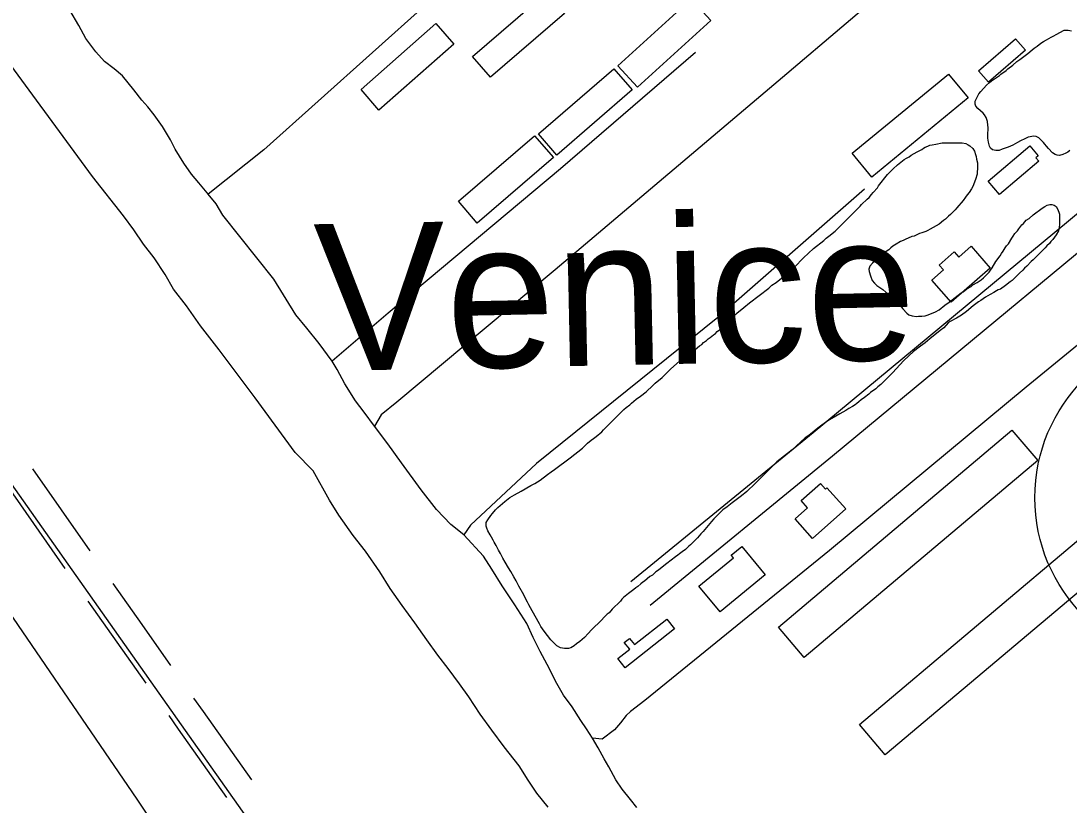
# Model space of a CAD drawing. Extents: x 3892998 to 3931244, y 278583 to 304547.
# Drawn here: x 3909005 to 3910038, y 288127 to 288901 of the extents above; entities that cross this region are included whole.
import ezdxf

# ---------------------------------------------------------------- set-up
doc = ezdxf.new("R2010")
doc.units = 0
for name, color, linetype in [('V-BLDG-OTLN', 7, 'Continuous'), ('V-LEVE-TOET', 7, 'Continuous'), ('V-RIVR-EDGE', 7, 'Continuous'), ('V-ROAD-CNTR', 7, 'Continuous'), ('V-ROAD-IDEN', 7, 'Continuous'), ('V-SITE-VEGE', 7, 'Continuous'), ('V-TOPO-GNAM-IDEN', 7, 'Continuous'), ('V-TOPO-SHOR', 7, 'Continuous')]:
    doc.layers.add(name, color=color, linetype=linetype)

msp = doc.modelspace()

# ---------------------------------------------------------------- linework, layer by layer
at = {"layer": 'V-BLDG-OTLN'}
for points in [[(3909540.8, 288908.2), (3909467.9, 288845.3), (3909450.2, 288865.8), (3909523.2, 288928.7)], [(3909685, 288901.3), (3909612.7, 288835.4), (3909593.4, 288856.6), (3909665.7, 288922.5)], [(3909340.2, 288833), (3909414, 288898.1), (3909431.8, 288878), (3909357.9, 288812.9)], [(3909949.1, 288851.4), (3909985.6, 288883.2), (3909995.4, 288872), (3909958.9, 288840.2)], [(3909607.6, 288832.7), (3909533.4, 288768.5), (3909515.3, 288789.3), (3909589.6, 288853.6)], [(3909824.5, 288770.2), (3909919.3, 288848.4), (3909938.7, 288824.9), (3909843.9, 288746.7)], [(3909529.9, 288766), (3909454.8, 288701.4), (3909436.3, 288722.9), (3909511.4, 288787.5)], [(3909958.6, 288742.8), (3909999.5, 288777.7), (3910008, 288767.8), (3910005.7, 288765.8), (3910008.5, 288762.5), (3909969.9, 288729.5)], [(3909960.6, 288657), (3909922, 288623.3), (3909903, 288645), (3909914.6, 288655.1), (3909910.4, 288660), (3909925.1, 288672.9), (3909929.6, 288667.8), (3909941.8, 288678.5)], [(3909751.7, 288302.8), (3909982, 288497.2), (3910007.4, 288467.2), (3909777.1, 288272.7)], [(3909818.2, 288419.4), (3909785.5, 288390.2), (3909768.2, 288409.6), (3909780.4, 288420.5), (3909774.1, 288427.6), (3909793.1, 288444.5), (3909798.1, 288438.9), (3909799.6, 288440.2)], [(3910087.8, 288371.3), (3909857, 288176.7), (3909831.6, 288206.9), (3910062.4, 288401.5)], [(3909738.7, 288354.3), (3909694.3, 288317.8), (3909673.4, 288343.2), (3909707.4, 288371.1), (3909705.2, 288373.8), (3909715.7, 288382.4)], [(3909649.2, 288301.2), (3909600.7, 288262.8), (3909593.5, 288271.9), (3909605.1, 288281), (3909599.8, 288287.6), (3909605, 288291.7), (3909609.9, 288285.6), (3909641.6, 288310.8)]]:
    msp.add_lwpolyline(points, close=True, dxfattribs=at)
at = {"layer": 'V-LEVE-TOET'}
for points in [[(3908622.8, 288982.5), (3908890.9, 288591.6), (3909170.6, 288195.4), (3909462.8, 287781.5), (3909758.1, 287353)], [(3909662.3, 287360.6), (3909465.1, 287641.1), (3909266.8, 287913.2), (3909119.6, 288133.2), (3908961, 288364.6), (3908787.8, 288620), (3908620.8, 288849.4), (3908572.3, 288927.2)]]:
    msp.add_lwpolyline(points, dxfattribs=at)
at = {"layer": 'V-RIVR-EDGE'}
msp.add_spline([(3909865.8, 290928.2), (3909862.6, 290923.1), (3909860.7, 290922.6), (3909860.7, 290920.7), (3909870.3, 290905.1), (3909881.9, 290877.9), (3909893.5, 290856.5), (3909906.1, 290843.8), (3909921.6, 290817.6), (3909937.1, 290794.7), (3909948.2, 290777.2), (3909977.7, 290734.4), (3910003.4, 290694.5), (3910040.6, 290645.9), (3910078.4, 290595.3), (3910114.2, 290544.2), (3910151.5, 290493.6), (3910182, 290444.5), (3910200.8, 290413.3), (3910226.9, 290368.6), (3910256.9, 290323.8), (3910278.7, 290289.3), (3910307.7, 290250.4), (3910325.2, 290226.5), (3910363.9, 290167.2), (3910391.4, 290124.9), (3910427.7, 290068.9), (3910449.5, 290036.8), (3910504.2, 289956.6), (3910522.1, 289926.9), (3910550.1, 289879.7), (3910562.2, 289857.4), (3910573.3, 289842.3), (3910610.6, 289806.7), (3910620.8, 289794.1), (3910623.2, 289780), (3910634.8, 289764.4), (3910664.8, 289724), (3910692.4, 289689.5), (3910710.8, 289668.1), (3910721, 289660.3), (3910770.9, 289605.3), (3910782.5, 289588.7), (3910807.7, 289548.4), (3910835.7, 289503.6), (3910862.8, 289470), (3910892.3, 289425.8), (3910920.4, 289383.5), (3910948, 289342.6), (3910968.8, 289304.7), (3911000.2, 289260.9), (3911019.6, 289231.7), (3911055.9, 289191.3), (3911085.5, 289159.7), (3911118.9, 289116.8), (3911139.2, 289091.1), (3911161, 289062.3), (3911184.2, 289025.9), (3911223.4, 288981.6), (3911281.5, 288916.4), (3911313, 288876.9), (3911328.5, 288859.4), (3911346.4, 288837.5), (3911371.6, 288801), (3911404.5, 288751.9), (3911426.7, 288715.4), (3911446.6, 288687.7), (3911479, 288646.8), (3911529.4, 288582.1), (3911550.6, 288552.9), (3911609.2, 288468.3), (3911644.5, 288421.1), (3911677, 288378.8), (3911701.2, 288348.1), (3911741.4, 288303.8), (3911770.9, 288264.9), (3911788.8, 288235.7), (3911834.3, 288164.7), (3911857.5, 288130.2), (3911884.6, 288092.7), (3911915.6, 288045.5), (3911921.9, 288035.8), (3911928.6, 288029.9), (3911972.6, 287945.8), (3911992.9, 287906.4), (3912000.6, 287887), (3912014.7, 287866.5), (3912026.8, 287848.1), (3912066.4, 287785.3), (3912084.8, 287750.8), (3912094.5, 287732.8), (3912094.9, 287726), (3912096.8, 287711.4), (3912096.3, 287704.6), (3912095.4, 287700.3), (3912088.6, 287695.9), (3912085.6, 287696.9), (3912073, 287702.3), (3912062.4, 287706.2), (3912054.1, 287706.2), (3912051.2, 287704.3), (3912049.2, 287697.9), (3912054, 287685.8), (3912068.6, 287663.9), (3912113.1, 287586.6), (3912136.7, 287540.9), (3912153.7, 287513.6), (3912163.8, 287503.9), (3912187.6, 287479.6), (3912207.4, 287453.3), (3912216.1, 287446), (3912226.8, 287436.2), (3912240.8, 287416.8), (3912253.4, 287397.8), (3912271.3, 287366.2), (3912283.9, 287341.4), (3912284.8, 287339), (3912290.2, 287338), (3912303.8, 287344.3), (3912317.4, 287350.5), (3912319.8, 287350.5), (3912322.7, 287350.5), (3912327.6, 287345.7), (3912328.5, 287338.4), (3912335.8, 287321.4), (3912348.4, 287300), (3912369.2, 287275.1), (3912380.3, 287265.4), (3912402.1, 287253.2), (3912416.7, 287243.5), (3912434.2, 287238.1), (3912456.9, 287220), (3912481.6, 287183.6), (3912501.9, 287148.1), (3912512.6, 287124.7), (3912531.4, 287085.8), (3912550.3, 287059.6), (3912569.6, 287034.3), (3912593.3, 286996.8), (3912613.7, 286968.1), (3912632, 286936.5), (3912645.1, 286912.7), (3912660.6, 286888.8), (3912675.1, 286867.4), (3912698.3, 286835.3), (3912720.1, 286784.8), (3912737, 286747.8), (3912742.3, 286740), (3912755.3, 286715.2), (3912761.6, 286696.8), (3912774.1, 286660.3), (3912779.9, 286635.5), (3912793.4, 286585.5), (3912797.2, 286569.4), (3912804, 286543.7), (3912804.4, 286532)], degree=3, dxfattribs=at)
at = {"layer": 'V-ROAD-CNTR'}
for points in [[(3910164.5, 288808.4), (3909785.9, 288494.6), (3909606.3, 288347.5)], [(3910182.6, 288784.5), (3909805, 288471.5), (3909625.4, 288324.3)], [(3909073.2, 288378), (3909016.6, 288458.9)], [(3909048.6, 288360.8), (3908992.1, 288441.7)], [(3909124.3, 288305.4), (3909095.9, 288345.7)], [(3909099.8, 288288.1), (3909071.3, 288328.4)], [(3909152.7, 288265), (3909124.3, 288305.4)], [(3909128.2, 288247.7), (3909099.8, 288288.1)], [(3909232.4, 288152.1), (3909184.8, 288219.5), (3909175.5, 288232.7)], [(3909207.9, 288134.8), (3909160.3, 288202.2), (3909151, 288215.5)]]:
    msp.add_lwpolyline(points, dxfattribs=at)
at = {"layer": 'V-ROAD-IDEN'}
msp.add_circle((3910169.6, 288430.5), 165, dxfattribs=at)
msp.add_circle((3910169.6, 288430.5), 165, dxfattribs=at)
at = {"layer": 'V-SITE-VEGE'}
for points in [[(3910039, 288773), (3910037, 288771.4), (3910035, 288770.2), (3910032.1, 288768.9), (3910028.9, 288768.1), (3910026.6, 288768.3), (3910024.6, 288769.1), (3910022, 288770.6), (3910018.1, 288774.8), (3910016.1, 288777.3), (3910014.5, 288779.1), (3910013.1, 288780.9), (3910010.9, 288783.3), (3910008.4, 288785.6), (3910005.8, 288786.8), (3910003.6, 288787), (3909997.9, 288786), (3909994.6, 288784.6), (3909990.6, 288782.5), (3909987.5, 288780.9), (3909982.9, 288778.1), (3909980.7, 288777.1), (3909978.2, 288776.1), (3909972.4, 288774.2), (3909969.5, 288773), (3909966.1, 288772.8), (3909963, 288773.6), (3909961, 288775.1), (3909959.8, 288777.1), (3909958.8, 288781.3), (3909958.4, 288785.2), (3909958.4, 288790.2), (3909958.6, 288793.5), (3909958.6, 288795.7), (3909958.4, 288798), (3909958, 288801.4), (3909956.6, 288805.6), (3909955.1, 288808.1), (3909953.7, 288809.9), (3909948.5, 288814.4), (3909946.4, 288816.6), (3909945.6, 288818.8), (3909945.6, 288821.5), (3909949.3, 288828.9), (3909951.3, 288831.2), (3909956.8, 288837.3), (3909959.8, 288840.1), (3909962, 288841.7), (3909969.6, 288846.8), (3909971.2, 288848.2), (3909976.2, 288852), (3909977.9, 288853.5), (3909982.9, 288857.1), (3909987, 288860.7), (3909989.8, 288862.8), (3909997.7, 288868.6), (3910002, 288872.3), (3910004, 288873.9), (3910006.8, 288875.9), (3910010.5, 288878.8), (3910013.1, 288880.6), (3910016.2, 288882.2), (3910020.6, 288884.6), (3910023.3, 288886), (3910025.5, 288887.5), (3910033.6, 288891.5), (3910037.6, 288891.5), (3910040.7, 288891.1)], [(3909468.1, 288413), (3909469.8, 288414.9), (3909472.8, 288418.5), (3909475.2, 288420.9), (3909481.9, 288426.6), (3909487, 288430.7), (3909491.4, 288433.3), (3909498.1, 288436.9), (3909507.6, 288442.4), (3909511.7, 288444.4), (3909516.8, 288447.7), (3909524.1, 288453.3), (3909527.7, 288456), (3909531, 288458.2), (3909546.4, 288469.9), (3909558.5, 288479.4), (3909561.2, 288482.1), (3909563.6, 288484.3), (3909567, 288487.1), (3909569.5, 288488.8), (3909572.1, 288490.8), (3909577.6, 288495.6), (3909579.2, 288497.3), (3909594, 288512.1), (3909599.3, 288517.5), (3909601.5, 288519.5), (3909605.1, 288522), (3909607, 288523.8), (3909611.6, 288527.6), (3909615.7, 288530.5), (3909621.4, 288534.9), (3909628, 288541), (3909630.3, 288543.4), (3909637.2, 288549.1), (3909645.3, 288557.4), (3909654.6, 288565.5), (3909657.8, 288568.1), (3909662.7, 288571.8), (3909666.1, 288574.6), (3909669.6, 288576.6), (3909673.8, 288580.3), (3909676.1, 288581.7), (3909677.9, 288583.5), (3909680.9, 288585.6), (3909682.6, 288587.2), (3909684.6, 288588.6), (3909687.6, 288591), (3909689.7, 288592.4), (3909691.5, 288594.3), (3909694.9, 288597.1), (3909697.2, 288599.3), (3909708.5, 288610.5), (3909710.9, 288612.5), (3909717.6, 288618), (3909723.3, 288622.6), (3909742.3, 288637.2), (3909745.4, 288640), (3909749.6, 288642.9), (3909754.9, 288647.1), (3909761.4, 288652.4), (3909767.5, 288658), (3909776.6, 288667), (3909786.3, 288676.3), (3909796.5, 288684.2), (3909798.9, 288686.4), (3909801.5, 288688.4), (3909807.6, 288693.5), (3909811.5, 288697.3), (3909815.9, 288701.6), (3909817.7, 288703.2), (3909819.2, 288705), (3909821.4, 288707.2), (3909823, 288708.5), (3909824.6, 288710.3), (3909827.1, 288712.9), (3909828.9, 288714.5), (3909832.3, 288718.2), (3909833.8, 288719.6), (3909839.2, 288725.1), (3909841.1, 288726.7), (3909843.7, 288729.5), (3909845.3, 288731.5), (3909849.4, 288736.2), (3909850.4, 288738), (3909859.3, 288749.2), (3909861.3, 288751.4), (3909864.8, 288755), (3909869.2, 288758.9), (3909875.7, 288764), (3909877.9, 288765.4), (3909880.8, 288766.8), (3909882.6, 288768.2), (3909885.6, 288770), (3909888.7, 288771.6), (3909890.5, 288772.7), (3909893.1, 288773.9), (3909894.8, 288775.1), (3909896.6, 288776.1), (3909899.2, 288777.1), (3909901.2, 288778.1), (3909903.5, 288778.5)], [(3909903.5, 288778.5), (3909906.9, 288779.3), (3909913.2, 288780.5), (3909933.1, 288780.5), (3909936.5, 288779.9), (3909938.7, 288778.5), (3909940.5, 288777.5), (3909943.4, 288774.9), (3909945, 288772.2), (3909946.2, 288769), (3909946.8, 288767), (3909947.2, 288764.5), (3909948.2, 288760.7), (3909948.2, 288757.2), (3909947.6, 288749.7), (3909946, 288744.3), (3909943.6, 288737.6), (3909942.2, 288735.2), (3909939.7, 288731.5), (3909937.9, 288729.3), (3909936.3, 288727), (3909934, 288723.8), (3909927.8, 288716.3), (3909926.1, 288714.3), (3909921.5, 288709.8), (3909919.6, 288708.2), (3909916.4, 288705.2), (3909914.4, 288703.8), (3909910.1, 288700.3), (3909904.5, 288697.1), (3909901.4, 288695.5), (3909899.2, 288694.2), (3909897, 288693), (3909893.1, 288691.8), (3909890.9, 288691), (3909885.6, 288688.6), (3909883.4, 288688), (3909876.7, 288685.3), (3909874.7, 288684.3), (3909872, 288683.1), (3909868, 288680.7), (3909864.7, 288678.5), (3909862.5, 288676.8), (3909860.5, 288675), (3909855.2, 288671.2), (3909853.4, 288669.6), (3909848.7, 288665.9), (3909847.1, 288664.1), (3909844.5, 288661.9), (3909841.8, 288658.8), (3909841, 288656), (3909841.2, 288653.6), (3909842.6, 288649.3), (3909844.3, 288644.8), (3909846.5, 288642), (3909848.9, 288639.8), (3909850.7, 288638.4), (3909854.6, 288635.7), (3909857.6, 288633.3), (3909859.8, 288631.7), (3909862.7, 288629.8), (3909867.5, 288625.4), (3909869.2, 288623.6), (3909874.6, 288616.9), (3909878.5, 288612.4), (3909880.5, 288611), (3909883.7, 288610), (3909887.8, 288609.2), (3909890, 288609.6), (3909893.1, 288609.6), (3909896.3, 288610)], [(3909896.3, 288610), (3909899.3, 288610.8), (3909906.8, 288613.8), (3909910.3, 288615.8), (3909916, 288620.3), (3909920.2, 288623.3), (3909926.1, 288627.8), (3909931.8, 288632.6), (3909933.8, 288633.7), (3909937.6, 288636.5), (3909941.7, 288638.9), (3909943.5, 288640.3), (3909947.8, 288642.6), (3909949.6, 288644.2), (3909951.6, 288645.4), (3909953.9, 288647.4), (3909959.7, 288652.9), (3909960.8, 288654.9), (3909962.4, 288657.1), (3909966, 288663.4), (3909970.3, 288669.1), (3909971.7, 288671.5), (3909973.5, 288673.6), (3909975.5, 288677), (3909976.8, 288679), (3909978.6, 288681), (3909982, 288686.5), (3909983.3, 288688.3), (3909984.9, 288691), (3909987.5, 288693.8), (3909988.9, 288695.8), (3909991.8, 288699.5), (3909993.4, 288700.9), (3909996.2, 288704.1), (3909998.9, 288706), (3910003.1, 288709.4), (3910011.8, 288716.1), (3910014.3, 288717.7), (3910016.9, 288719.1), (3910019.3, 288719.7), (3910021.4, 288719.7), (3910023.6, 288718.9), (3910025.6, 288717.7), (3910027, 288715.3), (3910028.4, 288712.2), (3910028.8, 288710.2), (3910029, 288707.8), (3910029, 288700.7), (3910028.6, 288696.8), (3910027.8, 288693.6), (3910025.6, 288689.9), (3910022.2, 288685.1), (3910020.5, 288683.2), (3910019.1, 288681.2), (3910016.5, 288678.8), (3910014.7, 288676.8), (3910009.8, 288672.1), (3910007.8, 288669.9), (3910003.1, 288665.2), (3910001.1, 288663.4), (3909996.6, 288658.9), (3909994.4, 288656.9), (3909992.6, 288654.9), (3909989.5, 288651.9), (3909982.4, 288644.8), (3909980.4, 288643.4), (3909975.7, 288639.7), (3909970.7, 288636.3), (3909968.6, 288635.5), (3909966.8, 288634.5), (3909964, 288632.8), (3909960.7, 288630.8), (3909955.9, 288628.4), (3909951.4, 288624.9), (3909949.2, 288623.7), (3909943.9, 288619.7), (3909937.2, 288614.2), (3909932.4, 288610.4), (3909927.5, 288607.5), (3909921.2, 288604.3), (3909919, 288602.9), (3909914.7, 288598), (3909911.3, 288595.4), (3909901.2, 288587.1), (3909896.5, 288583.4), (3909892, 288579.8), (3909885.1, 288574.7), (3909880.3, 288570.5), (3909875.2, 288565.6), (3909864.7, 288554.1), (3909861.4, 288550.8), (3909852.7, 288542.1), (3909849.7, 288539.7), (3909847.7, 288537.9), (3909842.6, 288534.2), (3909840.8, 288532.6), (3909836.7, 288529.2), (3909833.3, 288526.9), (3909831, 288524.9), (3909829, 288523.5), (3909827.4, 288522.1)], [(3909827.4, 288522.1), (3909824.9, 288520.3), (3909821.1, 288518.4), (3909818.3, 288516.4), (3909812.4, 288513.2), (3909804.5, 288508.5), (3909802.1, 288507.3), (3909799.4, 288505.7), (3909793.1, 288501), (3909790.7, 288499), (3909786.9, 288496.2), (3909782, 288492.3), (3909778.3, 288489.5), (3909765.2, 288477.7), (3909750.2, 288466), (3909730.7, 288446.5), (3909728.9, 288444.5), (3909720.6, 288436.6), (3909718.8, 288435), (3909717.1, 288433.8), (3909714.1, 288431.2), (3909706, 288425.3), (3909701.3, 288421.4), (3909697.1, 288418.4), (3909692, 288413.7), (3909688.1, 288409.7), (3909685.7, 288407.1), (3909677.6, 288397.1), (3909675.2, 288394.7), (3909671.9, 288390.9), (3909665, 288384), (3909663.4, 288382.6), (3909660, 288379.3), (3909656.9, 288377.1), (3909654.3, 288375.1), (3909652.7, 288373.7), (3909650.2, 288372), (3909641.7, 288365.5), (3909637.1, 288362.1), (3909633.4, 288359.1), (3909630.8, 288357.2), (3909627.5, 288354.2), (3909625.1, 288352.6), (3909619.8, 288348.3), (3909618, 288347.1), (3909616, 288345.5), (3909613, 288342.9), (3909611.1, 288341.5), (3909609.1, 288340), (3909603.8, 288336), (3909599, 288332.1), (3909597.4, 288330.5), (3909595.9, 288328.5), (3909588, 288320.6), (3909584.8, 288317), (3909583, 288315.5), (3909574.4, 288306.8), (3909570.4, 288303.2), (3909567.6, 288300.1), (3909564.1, 288296.5), (3909560.5, 288292.5), (3909558.4, 288290.6), (3909556, 288288.6), (3909552.8, 288286.4), (3909550.3, 288284.4), (3909547.1, 288282.5), (3909544.7, 288281.7), (3909540.8, 288281.7), (3909537, 288282.3), (3909533.3, 288284.4), (3909529.9, 288287.8), (3909527.2, 288290.4), (3909520.8, 288298.7), (3909517.5, 288303.6), (3909516.3, 288306), (3909509, 288318.8), (3909505.8, 288324.9), (3909504.2, 288327.5), (3909502.1, 288331.6), (3909500.7, 288334.6), (3909495.7, 288343.3), (3909494.6, 288345.8), (3909493.2, 288348.4), (3909490.8, 288352.4), (3909487.8, 288357.7), (3909485.5, 288361.4), (3909482.5, 288366.8), (3909480.1, 288370.7), (3909477.8, 288375.4), (3909475.8, 288378.6), (3909473.4, 288383.3), (3909471.4, 288386.7), (3909470.4, 288388.7), (3909468.7, 288391.6), (3909467.7, 288393.8), (3909465.3, 288397.8), (3909464.1, 288400.5), (3909463.7, 288402.5), (3909463.7, 288406), (3909465.1, 288408.8), (3909468.1, 288413)]]:
    msp.add_lwpolyline(points, dxfattribs=at)
at = {"layer": 'V-TOPO-SHOR'}
for points in [[(3909751.2, 289207.5), (3909599.1, 289069.8), (3909405, 288917.7), (3909244.4, 288773.7), (3909189.6, 288729.9)], [(3909944.1, 289005), (3909755.7, 288845.1), (3909531.8, 288655.3), (3909375.4, 288524.6), (3909360.1, 288512.1), (3909353.5, 288500.9)], [(3909612.3, 288124.8), (3909605.8, 288132.7), (3909597.7, 288142.9), (3909591.4, 288152.3), (3909584.5, 288164.9), (3909580, 288173), (3909574.1, 288183.8), (3909568.6, 288193.3), (3909562.5, 288202.5), (3909557, 288210.8), (3909548.3, 288224.1), (3909540, 288235.7), (3909533.3, 288247.3), (3909523.8, 288265.9), (3909517, 288278.9), (3909510, 288292.6), (3909503.6, 288306.5), (3909492, 288324.7), (3909479.3, 288343.7), (3909469.1, 288360.1), (3909461.1, 288372.7), (3909441.5, 288393.9), (3909428.7, 288403.9), (3909414.6, 288419), (3909399.4, 288438.3), (3909380.1, 288464.9), (3909366.7, 288483.5), (3909353.5, 288500.9), (3909343.3, 288515), (3909334.8, 288526), (3909324.4, 288542.7), (3909316.7, 288557.1), (3909311.8, 288565.2), (3909299, 288582.5), (3909286.8, 288597.8), (3909275.8, 288611), (3909254.3, 288646), (3909203.9, 288709.3), (3909197.5, 288720.3), (3909189.6, 288729.9), (3909188.4, 288731.3), (3909180.3, 288741), (3909172.9, 288749.6), (3909165.4, 288760.6), (3909157.1, 288774.4), (3909152.2, 288783.4), (3909144.5, 288796.6), (3909136.2, 288808), (3909130.1, 288815.9), (3909124.2, 288822.6), (3909116.2, 288832.8), (3909104.9, 288846.6), (3909096.9, 288853.4), (3909087.4, 288860.7), (3909078.8, 288870.4), (3909068.9, 288883.5), (3909062, 288896.3), (3909053.2, 288911.5)], [(3909524.6, 288125.2), (3909513.7, 288139), (3909504.9, 288152), (3909496, 288166.1), (3909481.3, 288184.8), (3909469.3, 288201.1), (3909457.6, 288217), (3909446.6, 288234.2), (3909437.4, 288246.9), (3909426.2, 288261.9), (3909415.9, 288275.1), (3909405.1, 288290.2), (3909393.3, 288306.9), (3909380.7, 288324.2), (3909368.9, 288340.9), (3909358.6, 288357.3), (3909344.7, 288377.7), (3909332.3, 288393.2), (3909318.3, 288413.1), (3909309.2, 288427.9), (3909292.9, 288457), (3909275.2, 288475), (3909235.8, 288529.1), (3909200.4, 288576.5), (3909181.9, 288600.1), (3909168.1, 288619.6), (3909155.3, 288636.3), (3909147, 288650.5), (3909136.4, 288667), (3909125.8, 288680.7), (3909116.3, 288694.7), (3909106.1, 288708.5), (3909075.6, 288747.4), (3908976.6, 288881.7)], [(3909669.9, 288869.5), (3909536.9, 288755), (3909367.1, 288612.5), (3909311.8, 288565.2)], [(3909836.7, 288734.9), (3909692.1, 288608.3), (3909513.3, 288464.1), (3909448.2, 288403.4), (3909441.5, 288393.9)], [(3910185.7, 288694.7), (3909996.1, 288539.6), (3909802, 288378.3), (3909620, 288230.3), (3909605.9, 288219.6), (3909601.6, 288215.5), (3909596.2, 288208.5), (3909590.3, 288201.4), (3909578, 288192.3), (3909568.6, 288193.3)]]:
    msp.add_lwpolyline(points, dxfattribs=at)

# ---------------------------------------------------------------- texts
at = {"layer": 'V-TOPO-GNAM-IDEN'}
msp.add_text('Venice', height=145, rotation=1.1585, dxfattribs=at).set_placement((3909295.7, 288555.2))

doc.saveas('drawing.dxf')
